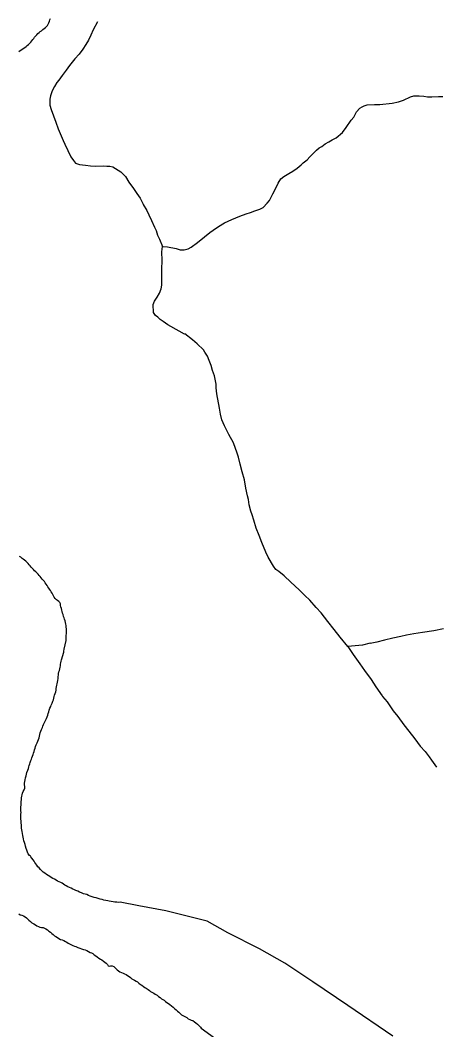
# Model space of a CAD drawing. Extents: x 2290055 to 2389491, y 66597 to 237875.
# Drawn here: x 2308132 to 2312481, y 211575 to 221978 of the extents above; entities that cross this region are included whole.
import ezdxf

# ---------------------------------------------------------------- set-up
doc = ezdxf.new("R2010")
doc.units = 0
doc.layers.add('Exist Hydrographic River Shore', color=7, linetype='Continuous')
doc.layers.add('Exist Road Non-System Type 51', color=7, linetype='Continuous')

msp = doc.modelspace()

# ---------------------------------------------------------------- linework, layer by layer
at = {"layer": 'Exist Hydrographic River Shore'}
for points in [[(2308119, 221657), (2308133, 221666), (2308148, 221675), (2308163, 221685), (2308178, 221696), (2308192, 221706), (2308203, 221716), (2308216, 221728), (2308228, 221739), (2308240, 221752), (2308251, 221764), (2308261, 221778), (2308271, 221791), (2308281, 221802), (2308292, 221816), (2308303, 221828), (2308313, 221841), (2308326, 221852), (2308339, 221861), (2308353, 221870), (2308367, 221881), (2308380, 221892), (2308392, 221902), (2308403, 221913)], [(2308403, 221913), (2308414, 221925), (2308422, 221938), (2308428, 221952), (2308433, 221968), (2308439, 221982), (2308445, 221996)], [(2308504, 215093), (2308520, 215176), (2308524, 215195), (2308525, 215215), (2308526, 215230), (2308527, 215246), (2308531, 215263), (2308536, 215279), (2308539, 215295), (2308544, 215313), (2308546, 215327), (2308548, 215343), (2308552, 215358), (2308555, 215373), (2308555, 215374), (2308559, 215387), (2308581, 215468), (2308582, 215477), (2308584, 215496), (2308605, 215588), (2308605, 215590), (2308605, 215607), (2308605, 215623), (2308607, 215640), (2308609, 215657), (2308611, 215674), (2308611, 215691), (2308610, 215707), (2308607, 215724), (2308606, 215740), (2308604, 215756), (2308600, 215772), (2308595, 215789), (2308590, 215805), (2308584, 215820), (2308579, 215835), (2308574, 215853), (2308569, 215868), (2308564, 215885), (2308560, 215900), (2308558, 215917), (2308551, 215932), (2308549, 215947), (2308547, 215964), (2308541, 215977), (2308530, 215987), (2308518, 215998), (2308505, 216007), (2308492, 216019), (2308483, 216032), (2308475, 216047), (2308468, 216060), (2308461, 216075), (2308452, 216089), (2308444, 216102), (2308435, 216114), (2308426, 216126), (2308417, 216139), (2308409, 216152), (2308401, 216166), (2308391, 216181), (2308382, 216193), (2308370, 216207), (2308358, 216220), (2308347, 216234), (2308337, 216246), (2308327, 216258), (2308317, 216270), (2308304, 216283), (2308292, 216294), (2308280, 216304), (2308268, 216318), (2308256, 216332), (2308246, 216344), (2308235, 216357), (2308224, 216368), (2308213, 216380), (2308202, 216393), (2308190, 216403), (2308177, 216414), (2308164, 216424), (2308151, 216433), (2308137, 216444), (2308124, 216453)], [(2308147, 213964), (2308149, 213982), (2308151, 213998), (2308154, 214015), (2308162, 214031), (2308173, 214048), (2308180, 214065), (2308181, 214083), (2308176, 214098), (2308177, 214117), (2308178, 214134), (2308183, 214152), (2308188, 214172), (2308192, 214191), (2308196, 214211), (2308202, 214228), (2308209, 214249), (2308216, 214269), (2308220, 214284), (2308226, 214300), (2308231, 214315), (2308236, 214330), (2308243, 214349), (2308249, 214365), (2308253, 214379), (2308258, 214395), (2308264, 214412), (2308270, 214427), (2308276, 214443), (2308281, 214459), (2308287, 214478), (2308289, 214495), (2308296, 214513), (2308306, 214531), (2308314, 214551), (2308320, 214567), (2308326, 214583), (2308330, 214600), (2308333, 214617), (2308338, 214636), (2308345, 214653), (2308353, 214671), (2308361, 214689), (2308367, 214704), (2308373, 214722), (2308380, 214736), (2308386, 214750), (2308395, 214769), (2308403, 214784), (2308410, 214800), (2308416, 214816), (2308422, 214833), (2308428, 214851), (2308432, 214869), (2308439, 214888), (2308447, 214908), (2308453, 214922), (2308462, 214940), (2308470, 214960), (2308474, 214976), (2308479, 214994), (2308483, 215009), (2308487, 215025), (2308492, 215041), (2308498, 215059), (2308502, 215076), (2308504, 215093)], [(2311975, 211511), (2311511, 211825), (2311149, 212069), (2310861, 212261), (2310601, 212409), (2310275, 212574), (2310062, 212696), (2309634, 212801), (2309356, 212853), (2309162, 212889), (2309145, 212887), (2309128, 212890), (2309109, 212892), (2309090, 212894), (2309071, 212898), (2309051, 212901), (2309036, 212903), (2309015, 212907), (2308995, 212911), (2308976, 212917), (2308956, 212922), (2308937, 212929), (2308916, 212934), (2308895, 212939), (2308873, 212945), (2308852, 212952), (2308838, 212958), (2308818, 212968), (2308803, 212972), (2308784, 212978), (2308763, 212986), (2308745, 212994), (2308725, 213004), (2308707, 213012), (2308693, 213017), (2308674, 213024), (2308656, 213034), (2308639, 213042), (2308623, 213050), (2308607, 213058), (2308594, 213066), (2308580, 213075), (2308565, 213085), (2308550, 213092), (2308535, 213100), (2308518, 213108), (2308502, 213117), (2308486, 213126), (2308470, 213135), (2308453, 213145), (2308436, 213155), (2308420, 213165), (2308403, 213176), (2308387, 213188), (2308370, 213200), (2308355, 213213), (2308340, 213228), (2308326, 213244), (2308315, 213256), (2308305, 213272), (2308294, 213285), (2308284, 213298), (2308275, 213314), (2308264, 213328), (2308252, 213343), (2308240, 213359), (2308237, 213363), (2308228, 213372), (2308215, 213389), (2308206, 213407), (2308199, 213427), (2308193, 213445), (2308186, 213466), (2308182, 213485), (2308176, 213505), (2308169, 213524), (2308165, 213544), (2308162, 213561), (2308158, 213578), (2308156, 213598), (2308152, 213620), (2308149, 213635), (2308147, 213653), (2308146, 213670), (2308145, 213687), (2308141, 213706), (2308141, 213728), (2308140, 213745), (2308138, 213761), (2308139, 213779), (2308140, 213796), (2308141, 213815), (2308140, 213833), (2308140, 213852), (2308140, 213873), (2308141, 213891), (2308142, 213910), (2308143, 213927), (2308145, 213946), (2308147, 213964)], [(2308119, 212769), (2308132, 212760), (2308148, 212758), (2308166, 212750), (2308182, 212740), (2308196, 212729), (2308210, 212717), (2308221, 212705), (2308237, 212691), (2308253, 212678), (2308271, 212668), (2308289, 212658), (2308305, 212648), (2308322, 212639), (2308336, 212632), (2308352, 212630), (2308368, 212630), (2308384, 212624), (2308397, 212615), (2308412, 212604), (2308428, 212593), (2308445, 212582), (2308458, 212569), (2308471, 212556), (2308484, 212544), (2308499, 212536), (2308517, 212527), (2308531, 212517), (2308548, 212507), (2308566, 212501), (2308582, 212495), (2308598, 212486), (2308613, 212477), (2308627, 212469), (2308641, 212460), (2308660, 212450), (2308674, 212445), (2308691, 212438), (2308705, 212433), (2308725, 212425), (2308746, 212417), (2308765, 212409), (2308785, 212403)], [(2308785, 212403), (2308803, 212400), (2308818, 212392), (2308836, 212382), (2308852, 212373), (2308866, 212367), (2308880, 212360), (2308896, 212347), (2308912, 212337), (2308926, 212326), (2308943, 212315), (2308960, 212304), (2308975, 212295), (2308992, 212284), (2309005, 212272), (2309019, 212261), (2309031, 212250), (2309040, 212236), (2309049, 212232), (2309065, 212235), (2309081, 212235), (2309096, 212229), (2309108, 212218), (2309120, 212206), (2309133, 212193), (2309147, 212182), (2309161, 212174), (2309176, 212165), (2309193, 212158), (2309208, 212151), (2309225, 212144), (2309240, 212136), (2309255, 212126), (2309270, 212115), (2309284, 212102), (2309297, 212093), (2309310, 212086), (2309328, 212075), (2309342, 212068), (2309357, 212056), (2309374, 212043), (2309387, 212034), (2309404, 212021), (2309418, 212013), (2309432, 212003), (2309451, 211989), (2309465, 211980), (2309477, 211971), (2309490, 211962), (2309509, 211953), (2309525, 211943), (2309544, 211931), (2309559, 211919), (2309576, 211907), (2309591, 211896), (2309603, 211887), (2309617, 211880)], [(2309617, 211880), (2309632, 211868), (2309645, 211858), (2309662, 211847), (2309676, 211836), (2309694, 211823), (2309711, 211809), (2309725, 211796), (2309742, 211782), (2309755, 211768), (2309767, 211756), (2309782, 211743), (2309795, 211731), (2309808, 211722), (2309822, 211715), (2309836, 211708), (2309849, 211701), (2309864, 211690), (2309882, 211681), (2309897, 211676), (2309913, 211670), (2309929, 211659), (2309945, 211647), (2309960, 211634), (2309978, 211618), (2309992, 211603), (2310000, 211594)], [(2310000, 211594), (2310350, 211337), (2310619, 211154), (2310879, 210954), (2311232, 210571), (2311455, 210423), (2311808, 210179), (2312013, 210152), (2312198, 210065), (2312403, 210013), (2312477, 210000)]]:
    msp.add_lwpolyline(points, dxfattribs=at)
at = {"layer": 'Exist Road Non-System Type 51'}
for points in [[(2308930, 221960), (2308883, 221878), (2308861, 221825), (2308835, 221772), (2308809, 221729), (2308777, 221678), (2308739, 221628), (2308697, 221579), (2308640, 221510), (2308606, 221465), (2308566, 221409), (2308532, 221360), (2308511, 221335), (2308484, 221296), (2308460, 221251), (2308444, 221199), (2308439, 221164), (2308438, 221104), (2308452, 221059), (2308474, 220994), (2308501, 220929), (2308522, 220859), (2308574, 220738), (2308592, 220702), (2308655, 220571), (2308681, 220534), (2308704, 220505), (2308742, 220492), (2308804, 220485), (2308857, 220479), (2308913, 220475), (2308991, 220478), (2309025, 220475), (2309055, 220475), (2309089, 220466), (2309116, 220451), (2309171, 220415), (2309217, 220367), (2309252, 220310), (2309300, 220244), (2309334, 220193), (2309368, 220145), (2309399, 220082), (2309401, 220078), (2309437, 220016), (2309459, 219972), (2309485, 219913), (2309516, 219847), (2309535, 219811), (2309549, 219764), (2309569, 219723), (2309598, 219648)], [(2309598, 219648), (2309650, 219644), (2309741, 219627), (2309782, 219611), (2309823, 219613), (2309863, 219622), (2309895, 219638), (2309959, 219688), (2310032, 219745), (2310089, 219789), (2310122, 219813), (2310176, 219851), (2310239, 219891), (2310315, 219926), (2310396, 219960), (2310461, 219984), (2310508, 219998), (2310552, 220014), (2310605, 220032), (2310637, 220047), (2310679, 220093), (2310704, 220122), (2310739, 220189), (2310765, 220242), (2310791, 220299), (2310821, 220342), (2310852, 220366), (2310903, 220398), (2310944, 220423), (2310989, 220455), (2311029, 220487), (2311052, 220508), (2311091, 220541), (2311120, 220572), (2311153, 220604), (2311189, 220639), (2311214, 220662), (2311244, 220677), (2311277, 220705), (2311314, 220724), (2311349, 220744), (2311392, 220767), (2311456, 220820), (2311494, 220871), (2311547, 220947), (2311572, 220980), (2311602, 221034), (2311634, 221071), (2311660, 221086), (2311681, 221095), (2311711, 221106), (2311785, 221109), (2311841, 221111), (2311970, 221124), (2312034, 221137), (2312085, 221155), (2312156, 221188), (2312192, 221199), (2312248, 221199), (2312294, 221197), (2312334, 221189), (2312376, 221190), (2312446, 221193), (2312492, 221193)], [(2311510, 215526), (2311432, 215621), (2311371, 215699), (2311304, 215784), (2311236, 215872), (2311186, 215928), (2311121, 216001), (2311069, 216051), (2311011, 216109), (2310922, 216187), (2310855, 216253), (2310799, 216298), (2310768, 216319), (2310745, 216354), (2310689, 216446), (2310667, 216497), (2310625, 216596), (2310598, 216669), (2310567, 216745), (2310542, 216826), (2310524, 216880), (2310512, 216921), (2310494, 216984), (2310488, 217040), (2310476, 217076), (2310459, 217155), (2310446, 217241), (2310422, 217326), (2310401, 217403), (2310382, 217476), (2310369, 217518), (2310333, 217622), (2310283, 217708), (2310238, 217797), (2310213, 217862), (2310197, 217919), (2310186, 217979), (2310160, 218130), (2310154, 218191), (2310152, 218229), (2310135, 218313), (2310115, 218370), (2310101, 218421), (2310081, 218473), (2310065, 218518), (2310037, 218557), (2310022, 218580), (2309956, 218642), (2309910, 218684), (2309830, 218745), (2309826, 218743), (2309773, 218774), (2309656, 218840), (2309605, 218874), (2309576, 218893), (2309553, 218918), (2309526, 218935), (2309507, 218968), (2309504, 219048), (2309518, 219082), (2309545, 219126), (2309569, 219164), (2309587, 219211), (2309592, 219247), (2309593, 219321), (2309593, 219412), (2309596, 219502), (2309592, 219590), (2309598, 219648)], [(2312499, 215706), (2312400, 215688), (2312283, 215669), (2312193, 215655), (2312116, 215640), (2312116, 215642), (2312058, 215628), (2311975, 215611), (2311890, 215589), (2311811, 215570), (2311741, 215555), (2311743, 215558), (2311662, 215540), (2311510, 215526)], [(2311510, 215526), (2311567, 215443), (2311635, 215347), (2311684, 215277), (2311752, 215186), (2311799, 215110), (2311867, 215016), (2311869, 215010), (2311917, 214954), (2311979, 214861), (2312027, 214805), (2312088, 214719), (2312141, 214651), (2312204, 214572), (2312259, 214498), (2312309, 214444), (2312350, 214387), (2312373, 214354), (2312426, 214280)]]:
    msp.add_lwpolyline(points, dxfattribs=at)

doc.saveas('drawing.dxf')
